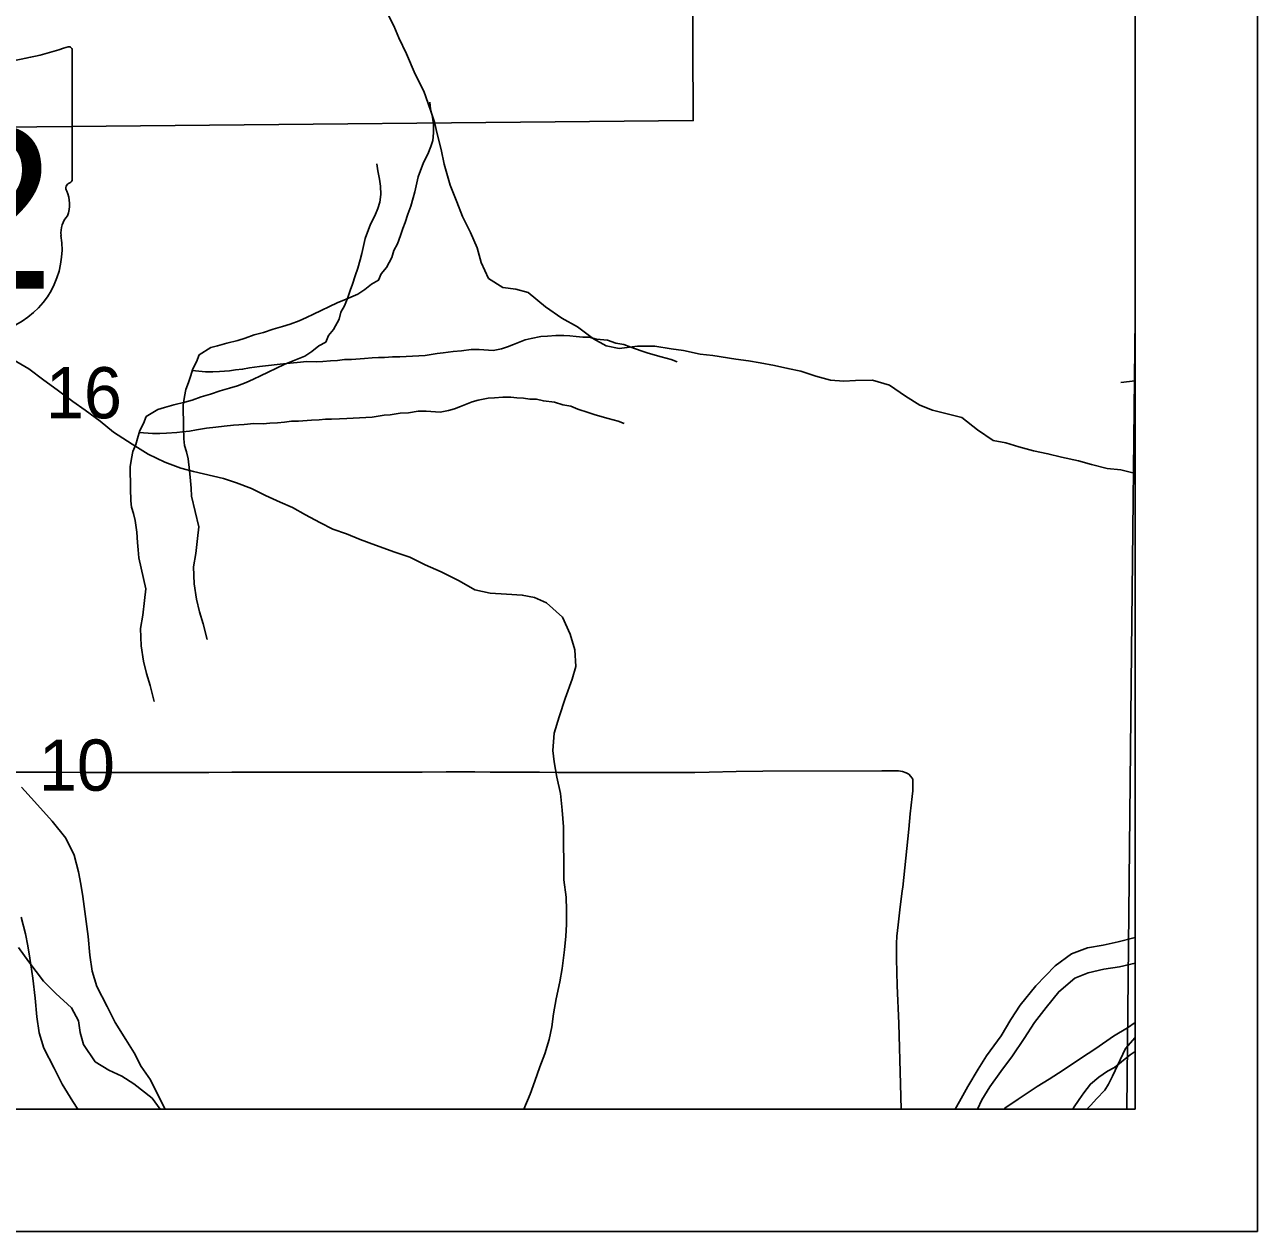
# Model space of a CAD drawing. Extents: x -21.1 to 50.3, y -4.9 to 22.1.
# Drawn here: x 7.992 to 9, y 14 to 14.986 of the extents above; entities that cross this region are included whole.
import ezdxf

# ---------------------------------------------------------------- set-up
doc = ezdxf.new("R2010")
doc.units = 0
for name, color, linetype in [('GM_X_County', 7, 'Continuous'), ('GM_X_Major_River', 7, 'Continuous'), ('GM_X_Minor_River', 7, 'Continuous'), ('GM_X_Rail_Line_Text', 7, 'Continuous'), ('GM_X_Section', 7, 'Continuous'), ('GM_X_Section_Text', 7, 'Continuous'), ('GM_X_State_Shield', 7, 'Continuous'), ('GM_X_Township_Road', 7, 'Continuous'), ('SH_Cut_Line', 7, 'Continuous'), ('SH_Data', 7, 'Continuous')]:
    doc.layers.add(name, color=color, linetype=linetype)

msp = doc.modelspace()

# ---------------------------------------------------------------- linework, layer by layer
at = {"layer": 'GM_X_County'}
for points in [[(8.9, 14.7464), (8.9, 20.9), (2.1, 20.9), (2.1, 14.1), (8.8932, 14.1)], [(8.8932, 14.1), (8.8971, 14.4739), (8.9, 14.7464)]]:
    msp.add_lwpolyline(points, dxfattribs=at)
at = {"layer": 'GM_X_Major_River'}
for points in [[(7.9897, 14.3632), (8.0004, 14.3515), (8.0149, 14.3353), (8.0259, 14.3214), (8.0328, 14.3074), (8.0363, 14.2938), (8.0383, 14.2839), (8.0398, 14.2737), (8.0422, 14.2574), (8.0442, 14.2411), (8.0455, 14.2259), (8.0474, 14.2127), (8.0513, 14.2002), (8.0597, 14.1839), (8.0663, 14.1707), (8.0751, 14.1567), (8.0819, 14.1458), (8.0877, 14.1348), (8.0953, 14.1239), (8.1034, 14.1072), (8.1072, 14.1)], [(7.9895, 14.2569), (7.993, 14.2432), (7.995, 14.2334), (7.9966, 14.2232), (7.9989, 14.2069), (8.0009, 14.1906), (8.0022, 14.1754), (8.0042, 14.1622), (8.008, 14.1497), (8.0164, 14.1334), (8.023, 14.1202), (8.0318, 14.1062), (8.0357, 14.1)], [(8.7929, 14.1), (8.7937, 14.1006), (8.8044, 14.108), (8.8201, 14.1184), (8.8297, 14.1243), (8.8412, 14.1318), (8.8554, 14.1414), (8.8681, 14.1496), (8.8823, 14.1596), (8.8938, 14.1663), (8.9, 14.1708)]]:
    msp.add_lwpolyline(points, dxfattribs=at)
at = {"layer": 'GM_X_Minor_River'}
for p, q in [((8.8883, 14.6938), (8.9, 14.6953)), ((8.8922, 14.1495), (8.9, 14.1586))]:
    msp.add_line(p, q, dxfattribs=at)
for points in [[(8.2888, 14.9961), (8.2941, 14.9855), (8.2982, 14.9756), (8.3045, 14.9626), (8.3116, 14.9459), (8.3187, 14.9322), (8.324, 14.9166), (8.3273, 14.9067), (8.3295, 14.8972), (8.3328, 14.8843), (8.3354, 14.8725), (8.3402, 14.8551), (8.3455, 14.8417), (8.3503, 14.8296), (8.3567, 14.8166), (8.3623, 14.8041), (8.3656, 14.7919), (8.3716, 14.779), (8.3833, 14.7717), (8.3939, 14.7701), (8.4038, 14.7674), (8.4181, 14.7559), (8.4314, 14.7464), (8.4442, 14.7395), (8.4574, 14.7295), (8.4676, 14.7238), (8.4782, 14.7218), (8.4934, 14.7236), (8.5075, 14.7235), (8.5207, 14.7215), (8.531, 14.72), (8.5446, 14.7172), (8.5549, 14.716), (8.5738, 14.7129), (8.584, 14.7117), (8.5935, 14.7101), (8.6053, 14.7077), (8.6163, 14.7054), (8.6269, 14.7031), (8.639, 14.6992), (8.6511, 14.6957), (8.6621, 14.6949), (8.6716, 14.6956), (8.6853, 14.6959), (8.6993, 14.6916), (8.7125, 14.6828), (8.7242, 14.6755), (8.7344, 14.6713)], [(8.1347, 14.5759), (8.1288, 14.6011), (8.1284, 14.6076), (8.128, 14.6136), (8.1272, 14.622), (8.126, 14.6315), (8.1245, 14.6372), (8.1229, 14.6425), (8.1225, 14.6478), (8.1221, 14.6577), (8.122, 14.6755), (8.1231, 14.6824), (8.1242, 14.6881), (8.1264, 14.6938), (8.1279, 14.6987), (8.1298, 14.7052), (8.1328, 14.7109), (8.1351, 14.7166), (8.1445, 14.7224), (8.1499, 14.7239), (8.1575, 14.7262), (8.1666, 14.7282), (8.1727, 14.7301), (8.1799, 14.7328), (8.1875, 14.7348), (8.1955, 14.7375), (8.2031, 14.7398), (8.2095, 14.7417), (8.2167, 14.7444), (8.2228, 14.7471), (8.2285, 14.7498), (8.2479, 14.759), (8.2551, 14.7621), (8.2646, 14.766), (8.2703, 14.7698), (8.2759, 14.7744), (8.2816, 14.7775), (8.2839, 14.7828), (8.2881, 14.7878), (8.2926, 14.7961), (8.2941, 14.8018), (8.2971, 14.8072), (8.2997, 14.814), (8.3016, 14.8197), (8.3035, 14.8247), (8.3057, 14.8315), (8.3079, 14.838), (8.3098, 14.8449), (8.3113, 14.8498), (8.3124, 14.8547), (8.3139, 14.862), (8.3184, 14.8738), (8.3218, 14.8806), (8.3244, 14.8867), (8.3259, 14.8917), (8.3266, 14.8981), (8.3266, 14.905), (8.3258, 14.9107), (8.3242, 14.9175), (8.3235, 14.9232)], [(8.0914, 14.5253), (8.0856, 14.5506), (8.0851, 14.5571), (8.0847, 14.5631), (8.0839, 14.5715), (8.0827, 14.581), (8.0812, 14.5867), (8.0796, 14.592), (8.0792, 14.5973), (8.0788, 14.6072), (8.0787, 14.625), (8.0798, 14.6319), (8.0809, 14.6376), (8.0831, 14.6433), (8.0846, 14.6482), (8.0865, 14.6547), (8.0895, 14.6604), (8.0918, 14.6661), (8.1013, 14.6719), (8.1066, 14.6734), (8.1142, 14.6757), (8.1233, 14.6777), (8.1294, 14.6796), (8.1366, 14.6823), (8.1442, 14.6843), (8.1522, 14.687), (8.1598, 14.6893), (8.1662, 14.6912), (8.1734, 14.6939), (8.1795, 14.6966), (8.1852, 14.6993), (8.2046, 14.7085), (8.2118, 14.7116), (8.2213, 14.7155), (8.227, 14.7193), (8.2327, 14.7239), (8.2384, 14.7269), (8.2406, 14.7323), (8.2448, 14.7372), (8.2493, 14.7456), (8.2508, 14.7513), (8.2538, 14.7567), (8.2564, 14.7635), (8.2583, 14.7692), (8.2602, 14.7742), (8.2624, 14.781), (8.2647, 14.7875), (8.2665, 14.7943), (8.268, 14.7993), (8.2691, 14.8042), (8.2706, 14.8115), (8.2751, 14.8233), (8.2785, 14.8301), (8.2811, 14.8362), (8.2826, 14.8412), (8.2834, 14.8476), (8.2833, 14.8544), (8.2825, 14.8601), (8.281, 14.867), (8.2802, 14.8727)], [(8.1293, 14.7036), (8.1401, 14.7026), (8.1462, 14.7026), (8.1515, 14.703), (8.1599, 14.7035), (8.1648, 14.7043), (8.1705, 14.7047), (8.1762, 14.7058), (8.1842, 14.707), (8.1918, 14.7078), (8.1987, 14.7086), (8.2063, 14.7094), (8.215, 14.7102), (8.223, 14.711), (8.2306, 14.7107), (8.236, 14.7111), (8.2424, 14.7115), (8.2481, 14.7119), (8.2538, 14.7127), (8.2595, 14.7128), (8.2702, 14.7136), (8.2763, 14.714), (8.2816, 14.7144), (8.2866, 14.7144), (8.293, 14.7148), (8.2991, 14.7149), (8.3197, 14.7161), (8.3296, 14.7177), (8.3345, 14.7181), (8.3425, 14.7193), (8.3493, 14.7197), (8.3573, 14.7209), (8.3638, 14.7209), (8.3752, 14.7202), (8.3821, 14.7214), (8.387, 14.723), (8.3919, 14.7249), (8.4014, 14.7287), (8.4064, 14.7299), (8.4144, 14.7315), (8.4197, 14.7319), (8.4265, 14.7323), (8.433, 14.7323), (8.438, 14.732), (8.4433, 14.7316), (8.4486, 14.7309), (8.4539, 14.7309), (8.4597, 14.7294), (8.4688, 14.7284), (8.4757, 14.7261), (8.4821, 14.725), (8.4879, 14.7228), (8.4963, 14.7198), (8.502, 14.7179), (8.5127, 14.7149), (8.5207, 14.7127), (8.5256, 14.7108)], [(8.4005, 14.1), (8.4055, 14.1122), (8.4094, 14.1228), (8.4136, 14.1345), (8.4175, 14.1451), (8.421, 14.1569), (8.4233, 14.1671), (8.4246, 14.1777), (8.4269, 14.1902), (8.4297, 14.2039), (8.4316, 14.2148), (8.4336, 14.23), (8.4348, 14.2414), (8.4353, 14.2509), (8.4354, 14.2626), (8.4351, 14.2733), (8.4332, 14.2873), (8.433, 14.3032), (8.4327, 14.3154), (8.4328, 14.3306), (8.4317, 14.3442), (8.4303, 14.3579), (8.4274, 14.3712), (8.4252, 14.3837), (8.4241, 14.3932), (8.4253, 14.4072), (8.4292, 14.4205), (8.4342, 14.4356), (8.44, 14.4515), (8.4428, 14.4618), (8.4421, 14.4754), (8.4384, 14.4883), (8.432, 14.502), (8.4188, 14.5139), (8.409, 14.5181), (8.3991, 14.5201), (8.3862, 14.5209), (8.373, 14.5218), (8.3604, 14.5245), (8.3476, 14.5318), (8.3328, 14.5391), (8.3196, 14.5448), (8.3071, 14.551), (8.295, 14.5552), (8.2791, 14.561), (8.2666, 14.5657), (8.2553, 14.5703), (8.2443, 14.5741), (8.2337, 14.5795), (8.222, 14.5857), (8.2114, 14.5918), (8.2012, 14.596), (8.1891, 14.6014), (8.1777, 14.6072), (8.1656, 14.6118), (8.155, 14.6153), (8.1304, 14.6211), (8.1201, 14.6238), (8.1069, 14.6289), (8.0933, 14.6354), (8.0801, 14.6434), (8.0649, 14.6534), (8.054, 14.6622), (8.0419, 14.6714), (8.0317, 14.6783), (8.0189, 14.6878), (8.0079, 14.6959), (7.9958, 14.705), (7.9826, 14.7127)], [(8.086, 14.6531), (8.0968, 14.6521), (8.1029, 14.6521), (8.1082, 14.6525), (8.1166, 14.653), (8.1215, 14.6537), (8.1272, 14.6542), (8.1329, 14.6553), (8.1409, 14.6565), (8.1485, 14.6573), (8.1554, 14.6581), (8.163, 14.6589), (8.1717, 14.6597), (8.1797, 14.6605), (8.1873, 14.6602), (8.1927, 14.6606), (8.1991, 14.661), (8.2048, 14.6614), (8.2105, 14.6622), (8.2163, 14.6622), (8.2269, 14.6631), (8.233, 14.6635), (8.2383, 14.6639), (8.2433, 14.6639), (8.2497, 14.6643), (8.2558, 14.6644), (8.2764, 14.6656), (8.2863, 14.6672), (8.2912, 14.6676), (8.2992, 14.6688), (8.306, 14.6692), (8.314, 14.6704), (8.3205, 14.6704), (8.3319, 14.6697), (8.3388, 14.6709), (8.3437, 14.6724), (8.3486, 14.6744), (8.3581, 14.6782), (8.3631, 14.6794), (8.3711, 14.681), (8.3764, 14.6814), (8.3832, 14.6818), (8.3897, 14.6818), (8.3947, 14.6815), (8.4, 14.6811), (8.4053, 14.6804), (8.4107, 14.6804), (8.4164, 14.6789), (8.4255, 14.6778), (8.4324, 14.6756), (8.4389, 14.6745), (8.4446, 14.6722), (8.453, 14.6693), (8.4587, 14.6674), (8.4694, 14.6644), (8.4774, 14.6622), (8.4823, 14.6603)], [(8.9, 14.62), (8.8982, 14.6202), (8.8883, 14.6225), (8.8773, 14.6237), (8.8644, 14.6268), (8.8538, 14.6298), (8.8398, 14.6329), (8.8288, 14.6356), (8.817, 14.638), (8.8049, 14.6414), (8.7943, 14.6445), (8.784, 14.6465), (8.7712, 14.6552), (8.7583, 14.6652), (8.7344, 14.6713)], [(8.1347, 14.5759), (8.1337, 14.5664), (8.1322, 14.5542), (8.1304, 14.5432), (8.1309, 14.5292), (8.1328, 14.5167), (8.1352, 14.5064), (8.1383, 14.4966), (8.1414, 14.4837)], [(8.0914, 14.5253), (8.0904, 14.5158), (8.0889, 14.5037), (8.0871, 14.4927), (8.0876, 14.4787), (8.0896, 14.4662), (8.0919, 14.4559), (8.095, 14.4461), (8.0981, 14.4332)], [(8.9, 14.2403), (8.8991, 14.24), (8.8861, 14.2366), (8.874, 14.234), (8.8611, 14.2318), (8.8481, 14.2269), (8.8348, 14.2171), (8.8188, 14.2008), (8.8062, 14.1849), (8.7985, 14.1732), (8.7905, 14.1599), (8.7786, 14.1436), (8.7717, 14.1326), (8.7633, 14.1183), (8.7564, 14.1061), (8.7529, 14.1)], [(8.9, 14.2403), (8.8991, 14.24), (8.8861, 14.2366), (8.874, 14.234), (8.8611, 14.2318), (8.8481, 14.2269), (8.8348, 14.2171), (8.8188, 14.2008), (8.8062, 14.1849), (8.7985, 14.1732), (8.7905, 14.1599), (8.7786, 14.1436), (8.7717, 14.1326), (8.7633, 14.1183), (8.7564, 14.1061), (8.7529, 14.1)], [(8.1031, 14.1), (8.0966, 14.1088), (8.0815, 14.1206), (8.0717, 14.1268), (8.0611, 14.1318), (8.0501, 14.1387), (8.0404, 14.1528), (8.0378, 14.1626), (8.0363, 14.1721), (8.0307, 14.1828), (8.0179, 14.1943), (8.0077, 14.2046), (7.9957, 14.2202), (7.9874, 14.232)], [(8.7712, 14.1), (8.7747, 14.1076), (8.7812, 14.1182), (8.7903, 14.1307), (8.7999, 14.1435), (8.8094, 14.1576), (8.8179, 14.1708), (8.8274, 14.1829), (8.8377, 14.1958), (8.8507, 14.2071), (8.8617, 14.2113), (8.8746, 14.2142), (8.8872, 14.2161), (8.9, 14.2193)], [(8.7712, 14.1), (8.7747, 14.1076), (8.7812, 14.1182), (8.7903, 14.1307), (8.7999, 14.1435), (8.8094, 14.1576), (8.8179, 14.1708), (8.8274, 14.1829), (8.8377, 14.1958), (8.8507, 14.2071), (8.8617, 14.2113), (8.8746, 14.2142), (8.8872, 14.2161), (8.9, 14.2193)], [(8.8922, 14.1495), (8.8817, 14.1268), (8.8783, 14.1203), (8.8752, 14.1154), (8.8684, 14.1082), (8.8639, 14.1032), (8.8606, 14.1)], [(8.9, 14.1471), (8.8961, 14.1443), (8.8889, 14.1386), (8.8832, 14.134), (8.8775, 14.131), (8.8703, 14.1261), (8.8635, 14.1204), (8.8582, 14.1132), (8.8544, 14.1079), (8.8498, 14.1011), (8.8491, 14.1)]]:
    msp.add_lwpolyline(points, dxfattribs=at)
at = {"layer": 'GM_X_Rail_Line_Text'}
msp.add_lwpolyline([(2.8785, 14.1), (8.9, 14.1), (8.9, 16.4052), (6.9092, 16.4009)], dxfattribs=at)
at = {"layer": 'GM_X_Section'}
msp.add_lwpolyline([(7.5252, 15.9214), (7.573, 15.9211), (8.5344, 15.9142), (8.5389, 14.908), (7.5222, 14.8982)], close=True, dxfattribs=at)
at = {"layer": 'GM_X_State_Shield'}
for q in [(8.0312, 14.9651), (8.0312, 14.8604)]:
    msp.add_line((8.0312, 14.8604), q, dxfattribs=at)
for centre, radius, start, end in [((7.9373, 15.2329), 0.2796, 275.8445, 288.9065), ((8.0283, 14.9655), 0.00294, 351.8621, 97.738), ((8.0306, 14.8527), 0.00454, 107.944, 210.337), ((8.0281, 14.86), 0.00314, 289.6038, 7.7341), ((8.0017, 14.8395), 0.0273, 340.033, 23.6496), ((8.0418, 14.8166), 0.0198, 136.8065, 186.9296), ((7.953, 14.8032), 0.0699, 292.3089, 8.9858)]:
    msp.add_arc(centre, radius, start, end, dxfattribs=at)
at = {"layer": 'GM_X_Township_Road'}
msp.add_lwpolyline([(7.9829, 14.3755), (8.0059, 14.3754), (8.0216, 14.3753), (8.0408, 14.3751), (8.0613, 14.375), (8.0965, 14.375), (8.1086, 14.3751), (8.1246, 14.3752), (8.1429, 14.3751), (8.1618, 14.3754), (8.2142, 14.3755), (8.2581, 14.3755), (8.2827, 14.3753), (8.2979, 14.3753), (8.3172, 14.3753), (8.3368, 14.3756), (8.3482, 14.3756), (8.3602, 14.3756), (8.3728, 14.3754), (8.3844, 14.3753), (8.3975, 14.3753), (8.4132, 14.3753), (8.4281, 14.3751), (8.4454, 14.3751), (8.4707, 14.375), (8.4949, 14.3752), (8.5142, 14.3752), (8.5312, 14.3752), (8.5403, 14.3752), (8.552, 14.3755), (8.574, 14.376), (8.5957, 14.3762), (8.693, 14.3765), (8.6998, 14.3765), (8.7067, 14.3764), (8.71, 14.3758), (8.7129, 14.3749), (8.7151, 14.3736), (8.7167, 14.3717), (8.7183, 14.3696), (8.7185, 14.3668), (8.7184, 14.3635), (8.7183, 14.3602), (8.7179, 14.3556), (8.7161, 14.3412), (8.715, 14.3289), (8.7135, 14.3131), (8.7101, 14.2813), (8.7097, 14.2783), (8.7078, 14.2629), (8.7063, 14.2506), (8.7054, 14.2414), (8.7051, 14.2352), (8.705, 14.2227), (8.7056, 14.201), (8.7068, 14.1699), (8.7082, 14.1202), (8.7089, 14.1)], dxfattribs=at)
at = {"layer": 'SH_Cut_Line'}
msp.add_lwpolyline([(2.1, 14.1), (8.9, 14.1), (8.9, 16.4052), (6.9092, 16.4009)], dxfattribs=at)
at = {"layer": 'SH_Data'}
for p in [(9, 21), (2, 14)]:
    msp.add_line(p, (9, 14), dxfattribs=at)

# ---------------------------------------------------------------- texts
at = {"layer": 'GM_X_Section_Text'}
for s, p in [('16', (8.0096, 14.6646)), ('10', (8.0039, 14.3602))]:
    msp.add_text(s, height=0.04186, rotation=0, dxfattribs=at).set_placement(p)
at = {"layer": 'GM_X_State_Shield'}
msp.add_text('62', height=0.13184, dxfattribs=at).set_placement((7.8207, 14.7707))

doc.saveas('drawing.dxf')
